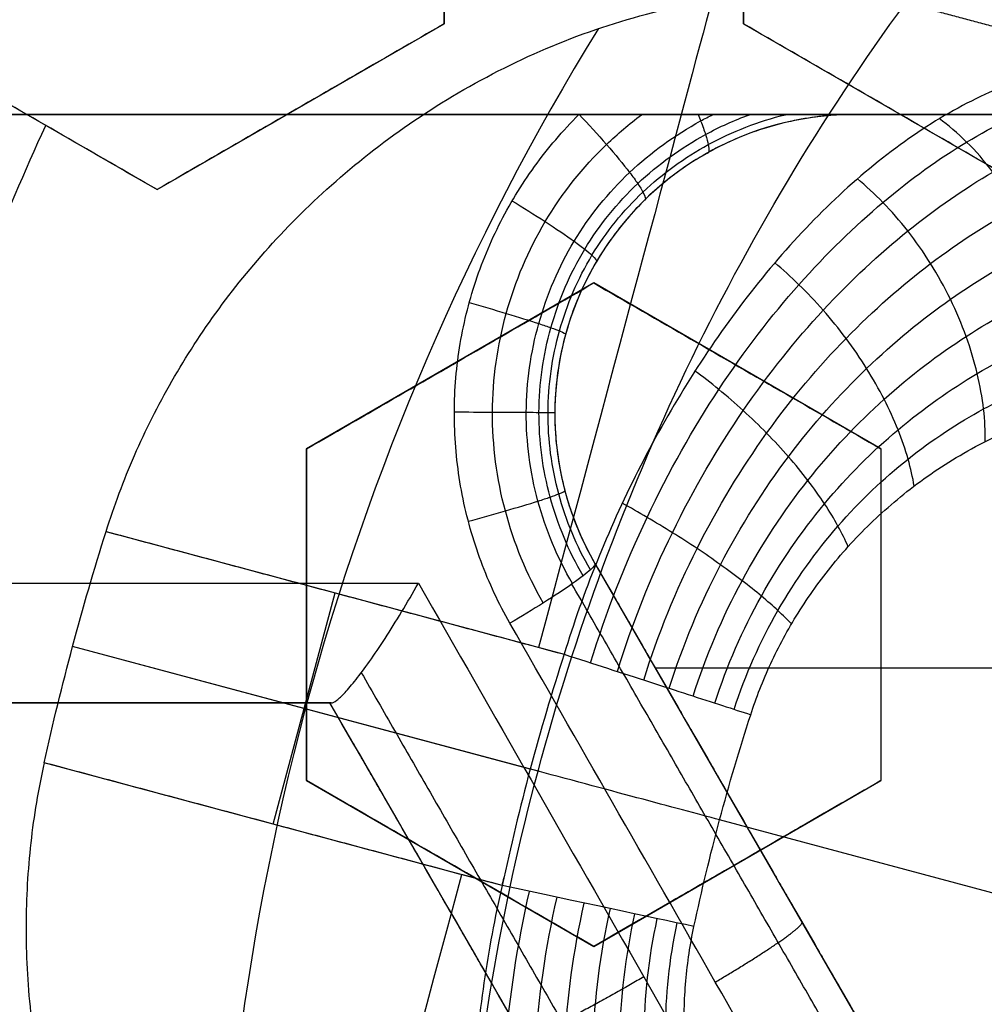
# Model space of a CAD drawing. Header units: centimetres. Extents: x -10 to 8.9, y -34.1 to -8.
# Tile 307 of 656: x -6.7805 to -6.6999, y -33.1743 to -33.0921. Entities that reach past the tile are written whole.
import ezdxf

# ---------------------------------------------------------------- set-up
doc = ezdxf.new("R2010")
doc.units = ezdxf.units.CM
doc.layers.add('Default', color=7, linetype='Continuous', true_color=0x000000)

msp = doc.modelspace()

# ---------------------------------------------------------------- linework, layer by layer
at = {"layer": 'Default'}
for p, q in [((-6.745000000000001, -33.09241669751, 0.2670937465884), (-6.745000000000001, -33.06470388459, 0.2670937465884)), ((-6.720000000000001, -33.06470388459, 0.27456905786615), (-6.720000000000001, -33.09241669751, 0.27456905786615)), ((-6.792999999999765, -33.09241669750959, 0.25933267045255), (-6.769000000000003, -33.10627310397, 0.25933267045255)), ((-6.768999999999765, -33.10627310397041, 0.2670937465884), (-6.745000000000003, -33.09241669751, 0.2670937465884)), ((-6.719999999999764, -33.09241669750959, 0.28260707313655), (-6.696000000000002, -33.10627310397, 0.28260707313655)), ((-6.756999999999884, -33.09934490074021, 0.2405952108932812), (-6.756999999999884, -33.09934490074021, 0.2938040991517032)), ((-6.707999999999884, -33.09934490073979, 0.2560034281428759), (-6.707999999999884, -33.09934490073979, 0.3092123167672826)), ((-6.960094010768, -33.1, -1.236260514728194), (-6.139905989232, -33.1, -1.236260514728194)), ((-6.73250000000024, -33.11406733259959, 0.27456905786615), (-6.756499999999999, -33.12792373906, 0.27456905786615)), ((-6.708500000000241, -33.12792373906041, 0.28260707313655), (-6.732500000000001, -33.1140673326, 0.28260707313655)), ((-6.744500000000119, -33.12099553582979, 0.2480709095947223), (-6.744500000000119, -33.12099553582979, 0.3012797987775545)), ((-6.720500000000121, -33.12099553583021, 0.256003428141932), (-6.720500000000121, -33.12099553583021, 0.3092123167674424)), ((-6.735754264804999, -33.125, -1.100732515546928), (-6.735754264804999, -33.125, -1.065)), ((-6.7565, -33.12792373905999, 0.2730369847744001), (-6.7565, -33.15563655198, 0.2730369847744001)), ((-6.7085, -33.12792373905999, 0.28950257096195), (-6.7085, -33.15563655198, 0.28950257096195)), ((-6.773256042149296, -33.13482596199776, 0.2199999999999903), (-6.734974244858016, -33.14508353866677, 0.2199999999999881)), ((-6.732404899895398, -33.13750000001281, -1.0824960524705), (-6.700650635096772, -33.19250000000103, -1.0824960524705)), ((-6.759291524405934, -33.15927326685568, 0.22), (-6.7541151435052, -33.13995475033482, 0.22)), ((-6.7565, -33.14178014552, 0.2997892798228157), (-6.7565, -33.14178014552, 0.2465803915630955)), ((-6.7085, -33.14178014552, 0.2630747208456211), (-6.7085, -33.14178014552, 0.31628361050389)), ((-6.737160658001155, -33.15485045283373, 0.1625000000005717), (-6.776050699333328, -33.14442989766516, 0.2199999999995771)), ((-6.737810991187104, -33.15467619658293, 0.22), (-6.776050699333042, -33.14442989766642, 0.22)), ((-6.609448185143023, -33.14625, -1.065), (-6.727353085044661, -33.14625, -1.065)), ((-6.754551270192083, -33.14914136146, -1.0925696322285), (-6.841301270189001, -33.14914136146, -1.0925696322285)), ((-6.72230127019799, -33.20499999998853, -1.0828819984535), (-6.754551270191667, -33.14914136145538, -1.0828819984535)), ((-6.740150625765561, -33.16440205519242, 0.2199999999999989), (-6.778432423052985, -33.15414447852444, 0.2199999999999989)), ((-6.756499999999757, -33.15563655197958, 0.2793142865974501), (-6.732499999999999, -33.16949295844, 0.2793142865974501)), ((-6.732499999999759, -33.16949295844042, 0.2877418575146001), (-6.7085, -33.15563655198, 0.2877418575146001)), ((-6.688864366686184, -33.16779140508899, 0.1624999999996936), (-6.721986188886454, -33.15891643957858, 0.2114715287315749)), ((-6.744499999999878, -33.16256475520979, 0.2527261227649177), (-6.744499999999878, -33.16256475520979, 0.3059350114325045)), ((-6.72049999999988, -33.16256475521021, 0.2612335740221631), (-6.72049999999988, -33.16256475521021, 0.314442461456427)), ((-6.716510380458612, -33.16503011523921, -1.097589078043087), (-6.716510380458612, -33.16503011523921, -1.065))]:
    msp.add_line(p, q, dxfattribs=at)
for centre, radius, start, end in [((-6.550000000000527, -33.20499999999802, -0.76), 0.774999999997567, 99.40564977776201, 224.0542772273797), ((-6.550000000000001, -33.20500000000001, -0.1612499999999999), 0.75, 105.2299037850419, 180), ((-6.550000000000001, -33.20500000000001, 0.19125), 0.2138939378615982, 148.3640809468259, 181.635919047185), ((-6.710754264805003, -33.12500000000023, -1.065), 0.02500000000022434, 89.99999999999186, 209.9999999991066), ((-6.710754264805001, -33.125, -1.0828634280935), 0.02499999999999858, 90, 210.0000000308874), ((-6.550000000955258, -33.20499999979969, 0.219999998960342), 0.1944362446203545, 162.0519349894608, 167.9480649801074)]:
    msp.add_arc(centre, radius, start, end, dxfattribs=at)
at = {"layer": 'Default', "extrusion": (0.9659258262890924, -0.2588190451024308, 0)}
msp.add_arc((-33.75883180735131, 0.16, 2.07087536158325), 0.05999999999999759, 21.1372301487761, 90.0000000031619, dxfattribs=at)
at = {"layer": 'Default', "extrusion": (0, 0, -1)}
for centre, radius, start, end in [((6.549999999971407, -33.20500000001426, -0.1625), 0.1937629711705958, 15.00000000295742, 36.16145138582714), ((6.550000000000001, -33.20500000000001, -0.2338592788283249), 0.2509115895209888, 18.73851154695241, 24.51124128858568), ((6.550000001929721, -33.20499999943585, -0.22), 0.2340249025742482, 14.99999998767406, 17.44902268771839), ((6.55000000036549, -33.20499999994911, -0.22), 0.2340249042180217, 12.55097732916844, 15.00000000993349), ((6.549999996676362, -33.20500000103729, -0.2114715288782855), 0.1780532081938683, 12.05193512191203, 17.94806497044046), ((6.54999999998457, -33.20499999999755, -0.1625), 0.1937629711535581, 353.8385486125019, 14.99999999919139), ((6.550000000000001, -33.20500000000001, -0.22), 0.1944362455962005, 12.05193501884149, 12.24615919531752)]:
    msp.add_arc(centre, radius, start, end, dxfattribs=at)
at = {"layer": 'Default', "extrusion": (7.220129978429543e-09, -0.9999999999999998, -2.01360098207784e-08)}
msp.add_arc((-6.550018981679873, -2.309947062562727, 33.09999997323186), 1.214944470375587, 98.6973537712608, 109.7262121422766, dxfattribs=at)
at = {"layer": 'Default', "extrusion": (0, -1, 0)}
for centre, radius, start, end in [((-6.550000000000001, -0.1450000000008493, 33.1), 1.184430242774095, 249.7426523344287, 290.2573476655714), ((-6.550000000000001, -0.145, 33.09999999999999), 1.184430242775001, 249.7426523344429, 290.2573476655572), ((-6.549999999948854, -2.310000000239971, 33.14914136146), 1.225000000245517, 99.6067997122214, 103.7565512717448)]:
    msp.add_arc(centre, radius, start, end, dxfattribs=at)
at = {"layer": 'Default', "extrusion": (0, 1, 0)}
for centre, radius, start, end in [((6.549999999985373, -2.310000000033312, -33.13914136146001), 1.215000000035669, 75.27834621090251, 80.66146160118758), ((6.550000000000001, -2.31, -33.14914136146), 1.225, 76.24344872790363, 80.39320028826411)]:
    msp.add_arc(centre, radius, start, end, dxfattribs=at)
at = {"layer": 'Default', "extrusion": (-0.2588190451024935, -0.9659258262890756, 0)}
msp.add_arc((2.072835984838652, 0.2, 33.76883180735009), 0.02, 35.00000001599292, 89.9999999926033, dxfattribs=at)
at = {"layer": 'Default', "extrusion": (-0.9659258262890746, 0.258819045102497, 0)}
msp.add_arc((33.77883180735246, 0.16, -2.069587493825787), 0.05999999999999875, 22.65570444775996, 90.00000000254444, dxfattribs=at)
at = {"layer": 'Default', "extrusion": (-0.2087737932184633, -0.9779639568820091, 4.800893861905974e-05)}
msp.add_arc((0.3322336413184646, 0.1983753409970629, 33.8407672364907), 0.0199999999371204, 34.99999987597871, 90.00000001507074, dxfattribs=at)
at = {"layer": 'Default'}
for points, degree in [([(-7.269642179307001, -32.81358746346, -0.82), (-7.279487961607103, -32.83327103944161, -0.8199999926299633), (-7.297511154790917, -32.87327300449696, -0.819999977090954), (-7.319640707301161, -32.93527934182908, -0.8199999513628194), (-7.336712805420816, -32.99891850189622, -0.8199999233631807), (-7.348607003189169, -33.06377393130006, -0.8199998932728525), (-7.355221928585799, -33.12938643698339, -0.8199998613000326), (-7.356527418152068, -33.19493271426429, -0.819999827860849), (-7.352600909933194, -33.2597045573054, -0.8199997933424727), (-7.343474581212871, -33.32349793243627, -0.819999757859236), (-7.329190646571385, -33.38652092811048, -0.8199997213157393), (-7.309617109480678, -33.44876686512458, -0.8199996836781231), (-7.284964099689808, -33.50924977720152, -0.8199996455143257), (-7.255558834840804, -33.56725719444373, -0.8199996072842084), (-7.221786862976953, -33.62225640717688, -0.819999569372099), (-7.183730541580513, -33.67428672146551, -0.8199995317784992), (-7.141344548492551, -33.7232884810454, -0.8199994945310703), (-7.09557043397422, -33.76828168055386, -0.8199994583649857), (-7.046466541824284, -33.80917938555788, -0.8199994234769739), (-6.994690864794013, -33.84552716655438, -0.8199993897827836), (-6.940255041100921, -33.87747145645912, -0.8199993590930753), (-6.883228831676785, -33.90493912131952, -0.8199993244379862), (-6.824213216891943, -33.9276263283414, -0.8199993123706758), (-6.76349442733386, -33.94542969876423, -0.8199992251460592), (-6.701581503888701, -33.95819754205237, -0.8199994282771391), (-6.659745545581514, -33.96331301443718, -0.819998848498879), (-6.638679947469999, -33.96504137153, -0.8199988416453)], 3), ([(-6.745000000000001, -33.06470388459, 0.2377489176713), (-6.745000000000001, -33.0678553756, 0.2384188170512), (-6.745000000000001, -33.07410978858, 0.2397184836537), (-6.745000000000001, -33.08332470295, 0.2415419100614), (-6.745000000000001, -33.08939972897, 0.242680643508), (-6.745000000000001, -33.09241669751, 0.2432296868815)], 3), ([(-6.745000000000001, -33.06470388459, 0.2909578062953), (-6.745000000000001, -33.06786061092, 0.2916288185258), (-6.745000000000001, -33.07412201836, 0.2929298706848), (-6.745000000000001, -33.08333641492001, 0.2947530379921), (-6.745000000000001, -33.08940475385, 0.2958904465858), (-6.745000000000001, -33.09241669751, 0.2964385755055)], 3), ([(-6.720000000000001, -33.09241669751, 0.2509702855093), (-6.720000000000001, -33.08943818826, 0.2503717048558), (-6.720000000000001, -33.08341448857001, 0.2491280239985), (-6.720000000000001, -33.07420880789, 0.2471307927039), (-6.720000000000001, -33.06789782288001, 0.24569888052), (-6.720000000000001, -33.06470388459, 0.244958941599)], 3), ([(-6.720000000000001, -33.09241669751, 0.3041791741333), (-6.720000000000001, -33.08943135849, 0.3035792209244), (-6.720000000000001, -33.08339857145, 0.3023335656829), (-6.720000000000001, -33.07419209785, 0.3003359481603), (-6.720000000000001, -33.06789067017, 0.2989061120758), (-6.720000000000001, -33.06470388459, 0.298167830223)], 3), ([(-6.773256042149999, -33.134825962, 0.22), (-6.772585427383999, -33.13269242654, 0.22), (-6.770996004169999, -33.12843804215, 0.2197487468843), (-6.767881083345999, -33.12223480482, 0.2185885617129), (-6.763962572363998, -33.11618079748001, 0.2165773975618), (-6.759169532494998, -33.11033790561, 0.2136139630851), (-6.753433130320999, -33.10480895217, 0.2095753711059), (-6.746726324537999, -33.09976793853, 0.2043414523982), (-6.739113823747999, -33.09545711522, 0.1978394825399), (-6.730808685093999, -33.09216514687, 0.1901045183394), (-6.722213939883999, -33.09015962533, 0.1813549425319), (-6.713838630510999, -33.08960272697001, 0.1719531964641), (-6.708811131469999, -33.09016772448, 0.1656599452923), (-6.706435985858, -33.09066771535, 0.1625)], 3), ([(-6.706435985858, -33.09066771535, 0.1625), (-6.696427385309, -33.093349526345, 0.16250002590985), (-6.68641878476, -33.09603133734, 0.1625000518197)], 2), ([(-6.769, -33.10627310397, 0.2377489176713), (-6.771610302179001, -33.1047660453, 0.2366573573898), (-6.776868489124, -33.10173022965, 0.2344581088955), (-6.784869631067, -33.0971107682, 0.2311104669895), (-6.790277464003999, -33.0939885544, 0.2288471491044), (-6.793000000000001, -33.09241669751, 0.2277075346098)], 3), ([(-6.769, -33.10627310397, 0.2909578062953), (-6.771608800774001, -33.10476691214, 0.2898668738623), (-6.776864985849, -33.10173225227, 0.2876684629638), (-6.784866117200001, -33.09711279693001, 0.2843208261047), (-6.790275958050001, -33.09398942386, 0.2820566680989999), (-6.793000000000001, -33.09241669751, 0.2809164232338)], 3), ([(-6.745000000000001, -33.09241669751, 0.2432296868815), (-6.747608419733, -33.09392266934, 0.24268155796), (-6.752863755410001, -33.09695683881, 0.2415441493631), (-6.760843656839, -33.10156403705, 0.2397209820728), (-6.766266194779, -33.10469474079, 0.2384199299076), (-6.769, -33.10627310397, 0.2377489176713)], 3), ([(-6.745000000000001, -33.09241669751, 0.2964385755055), (-6.747612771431, -33.0939251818, 0.2958895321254), (-6.752873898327, -33.09696269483, 0.2947507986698), (-6.760854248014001, -33.10157015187, 0.2929273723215), (-6.766270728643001, -33.10469735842, 0.2916277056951), (-6.769, -33.10627310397, 0.2909578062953)], 3), ([(-6.745000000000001, -33.09241669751, 0.2964385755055), (-6.745000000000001, -33.09241669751, 0.2698341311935), (-6.745000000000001, -33.09241669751, 0.2432296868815)], 2), ([(-6.720000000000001, -33.09241669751, 0.3041791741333), (-6.720000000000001, -33.09241669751, 0.2775747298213), (-6.720000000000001, -33.09241669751, 0.2509702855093)], 2), ([(-6.696, -33.10627310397, 0.2610349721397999), (-6.698612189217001, -33.10476495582, 0.2599398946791), (-6.703872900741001, -33.10172768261, 0.2577342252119), (-6.711874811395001, -33.09710777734, 0.2543784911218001), (-6.717279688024, -33.09398727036, 0.2521114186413), (-6.720000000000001, -33.09241669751, 0.2509702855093)], 3), ([(-6.696, -33.10627310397, 0.3142438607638), (-6.698610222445, -33.10476609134, 0.31314960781), (-6.703868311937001, -33.10173033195, 0.3109450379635), (-6.711870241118, -33.09711041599, 0.3075892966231), (-6.717277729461, -33.09398840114, 0.3053211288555), (-6.720000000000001, -33.09241669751, 0.3041791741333)], 3), ([(-6.68641878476, -33.09603133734, 0.1625000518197), (-6.688031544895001, -33.0957392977, 0.1657450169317), (-6.691430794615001, -33.09565321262, 0.1722333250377), (-6.697193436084, -33.09701960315, 0.1817676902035), (-6.703190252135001, -33.09986816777, 0.1906260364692), (-6.709149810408, -33.10403444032, 0.1985161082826), (-6.714837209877, -33.10933245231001, 0.2052673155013), (-6.720073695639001, -33.11551750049, 0.2107574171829), (-6.724785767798, -33.12237053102, 0.2149705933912), (-6.72891998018, -33.12972916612, 0.2179274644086), (-6.732377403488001, -33.13736659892, 0.2196404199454), (-6.734194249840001, -33.14251785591, 0.2199999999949), (-6.734974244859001, -33.14508353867, 0.2199999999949)], 3), ([(-6.730527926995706, -33.14652378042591, 0.2194462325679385), (-6.729280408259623, -33.14248374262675, 0.2194602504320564), (-6.726155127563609, -33.1346929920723, 0.2185388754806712), (-6.720133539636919, -33.12440961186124, 0.2147796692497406), (-6.713391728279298, -33.11605372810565, 0.2091792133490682), (-6.706266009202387, -33.10943668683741, 0.2021564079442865), (-6.699122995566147, -33.10453555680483, 0.1941112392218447), (-6.69213208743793, -33.10125953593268, 0.1852091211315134), (-6.685383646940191, -33.09953233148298, 0.1754727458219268), (-6.681182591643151, -33.09949964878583, 0.1684940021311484), (-6.679205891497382, -33.09978554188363, 0.1649221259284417)], 3), ([(-6.739505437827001, -33.14249999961, -1.10986971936), (-6.740451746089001, -33.14084621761, -1.110019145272), (-6.742057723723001, -33.13741128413, -1.110274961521), (-6.743650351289, -33.13177497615, -1.110531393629), (-6.744298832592, -33.1259601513, -1.110636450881), (-6.743980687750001, -33.12018027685, -1.110584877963), (-6.742728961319, -33.11454787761, -1.110382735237), (-6.740568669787, -33.10917610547, -1.110037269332), (-6.737564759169, -33.10424205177, -1.109562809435), (-6.73509586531, -33.10135329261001, -1.109181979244), (-6.733736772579, -33.09999999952, -1.108974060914)], 3), ([(-6.710754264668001, -33.1000000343, -1.095593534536), (-6.712312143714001, -33.1000000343, -1.095887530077), (-6.715459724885, -33.10029059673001, -1.096479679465), (-6.720134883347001, -33.10165493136, -1.097405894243), (-6.724477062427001, -33.10391527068, -1.098293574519), (-6.728253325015, -33.10693214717, -1.099093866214), (-6.731355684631, -33.1105728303, -1.099764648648), (-6.733707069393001, -33.11471827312, -1.100270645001), (-6.735232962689, -33.11922902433, -1.10059095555), (-6.735880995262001, -33.12393226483, -1.100726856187), (-6.735633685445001, -33.12868033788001, -1.100681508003), (-6.734495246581, -33.13329574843, -1.10044687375), (-6.733184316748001, -33.13615001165, -1.100164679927), (-6.732404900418, -33.13750000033, -1.099992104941)], 3), ([(-6.710754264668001, -33.1000000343, -1.095593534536), (-6.712527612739, -33.10000060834, -1.097075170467), (-6.715866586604, -33.09999971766, -1.09994776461), (-6.720683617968, -33.10000007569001, -1.103513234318), (-6.725299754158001, -33.09999997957, -1.106247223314), (-6.729689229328, -33.10000000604, -1.108117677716), (-6.732419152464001, -33.09999999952, -1.108776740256), (-6.733736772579, -33.09999999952, -1.108974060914)], 3), ([(-6.710754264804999, -33.1, -1.065), (-6.7107542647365, -33.10000001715, -1.080296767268), (-6.710754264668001, -33.1000000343, -1.095593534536)], 2), ([(-6.625055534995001, -33.1, -1.065), (-6.6679048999, -33.1, -1.065), (-6.710754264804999, -33.1, -1.065)], 2), ([(-6.728319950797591, -33.14723898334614, 0.2187369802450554), (-6.727127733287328, -33.14340738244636, 0.2187544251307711), (-6.724100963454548, -33.13603178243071, 0.2178992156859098), (-6.718182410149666, -33.12631197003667, 0.2143895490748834), (-6.711491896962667, -33.11842775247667, 0.2091494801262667), (-6.704362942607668, -33.11218290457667, 0.2025646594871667), (-6.697163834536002, -33.10755196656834, 0.1950042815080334), (-6.690058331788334, -33.104444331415, 0.1866082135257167), (-6.683134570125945, -33.1027872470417, 0.177384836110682), (-6.678771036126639, -33.10273645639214, 0.1707285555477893), (-6.676703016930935, -33.10299841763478, 0.1673073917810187)], 3), ([(-6.769, -33.10627310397, 0.2909578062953), (-6.769, -33.10627310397, 0.2643533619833), (-6.769, -33.10627310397, 0.2377489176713)], 2), ([(-6.726194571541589, -33.14792743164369, 0.2177434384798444), (-6.725062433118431, -33.14431904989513, 0.2177616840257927), (-6.722147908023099, -33.13738691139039, 0.216958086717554), (-6.716367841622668, -33.128287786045, 0.2136540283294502), (-6.709779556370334, -33.12094926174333, 0.2087209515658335), (-6.702716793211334, -33.11517557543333, 0.2025237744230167), (-6.695547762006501, -33.110936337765, 0.1954120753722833), (-6.688433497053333, -33.108139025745, 0.1875141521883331), (-6.681460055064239, -33.10671101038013, 0.1788359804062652), (-6.67703182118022, -33.10675023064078, 0.1725642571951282), (-6.67492337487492, -33.10703924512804, 0.1693371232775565)], 3), ([(-6.724200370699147, -33.14857338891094, 0.2164846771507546), (-6.723132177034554, -33.14519804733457, 0.2165011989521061), (-6.720344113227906, -33.13872683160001, 0.2157345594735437), (-6.714743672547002, -33.13028287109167, 0.2125896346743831), (-6.708318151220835, -33.12353366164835, 0.2079025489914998), (-6.701404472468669, -33.11829160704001, 0.2020270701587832), (-6.694369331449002, -33.11452029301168, 0.19530177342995), (-6.687375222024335, -33.11212519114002, 0.1878553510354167), (-6.680508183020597, -33.1110324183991, 0.1797009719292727), (-6.676139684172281, -33.111235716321, 0.1738302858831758), (-6.67405680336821, -33.11158699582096, 0.170815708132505)], 3), ([(-6.7565, -33.12792373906, 0.244958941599), (-6.753740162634, -33.12633034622, 0.2456972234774), (-6.748282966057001, -33.1231796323, 0.2471270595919), (-6.740309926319, -33.11857639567, 0.2491246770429), (-6.735085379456, -33.11556000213, 0.2503703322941), (-6.732500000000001, -33.11406733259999, 0.2509702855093)], 3), ([(-6.7565, -33.12792373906, 0.298167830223), (-6.753733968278, -33.1263267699, 0.2989077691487), (-6.748268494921, -33.12317127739, 0.3003396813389), (-6.740296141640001, -33.11856843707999, 0.3023369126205), (-6.735079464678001, -33.11555658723, 0.3035805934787), (-6.732500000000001, -33.11406733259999, 0.3041791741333)], 3), ([(-6.732500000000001, -33.11406733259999, 0.3041791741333), (-6.732500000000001, -33.11406733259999, 0.2775747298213), (-6.732500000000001, -33.11406733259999, 0.2509702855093)], 2), ([(-6.732500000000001, -33.11406733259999, 0.2509702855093), (-6.729777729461, -33.11563903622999, 0.2521122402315), (-6.724370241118, -33.11876105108, 0.2543804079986), (-6.716368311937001, -33.12338096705, 0.2577361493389), (-6.711110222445, -33.12641672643, 0.259940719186), (-6.7085, -33.12792373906, 0.2610349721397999)], 3), ([(-6.732500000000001, -33.11406733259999, 0.3041791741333), (-6.729779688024, -33.11563790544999, 0.3053203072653), (-6.724374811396, -33.11875841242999, 0.3075873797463), (-6.716372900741, -33.1233783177, 0.3109431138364), (-6.711112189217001, -33.12641559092, 0.3131487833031), (-6.7085, -33.12792373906, 0.3142438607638)], 3), ([(-6.722380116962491, -33.14916300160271, 0.2149915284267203), (-6.721378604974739, -33.1460251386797, 0.2150041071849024), (-6.71873073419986, -33.14002077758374, 0.2142610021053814), (-6.713353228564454, -33.13224208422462, 0.211231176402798), (-6.707154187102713, -33.12609225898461, 0.2067297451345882), (-6.700475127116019, -33.12139781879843, 0.2011061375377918), (-6.693678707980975, -33.11811537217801, 0.1946936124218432), (-6.686932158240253, -33.1161490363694, 0.1876297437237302), (-6.680322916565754, -33.11542300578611, 0.1799401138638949), (-6.676132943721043, -33.11581155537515, 0.1744480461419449), (-6.674138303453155, -33.1162345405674, 0.1716409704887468)], 3), ([(-6.720767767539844, -33.14968527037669, 0.2133041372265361), (-6.719834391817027, -33.14678392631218, 0.2133110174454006), (-6.717338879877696, -33.14124106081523, 0.2125803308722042), (-6.712225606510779, -33.13411423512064, 0.2096281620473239), (-6.706312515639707, -33.12854197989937, 0.2052598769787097), (-6.699944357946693, -33.12436901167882, 0.1998251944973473), (-6.693475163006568, -33.12154431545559, 0.1936552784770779), (-6.687077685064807, -33.11997206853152, 0.1869015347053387), (-6.680839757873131, -33.11957471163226, 0.17960295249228), (-6.676912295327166, -33.1201210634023, 0.1744449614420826), (-6.675048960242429, -33.12060182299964, 0.1718250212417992)], 3), ([(-6.7565, -33.12792373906, 0.298167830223), (-6.7565, -33.12792373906, 0.271563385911), (-6.7565, -33.12792373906, 0.244958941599)], 2), ([(-6.7565, -33.15563655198, 0.2479061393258), (-6.7565, -33.15255730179, 0.2476455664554), (-6.7565, -33.14639907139, 0.2470782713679), (-6.7565, -33.13717037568, 0.2460944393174), (-6.7565, -33.13100693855, 0.2453513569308), (-6.7565, -33.12792373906, 0.244958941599)], 3), ([(-6.7565, -33.15563655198, 0.3011150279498), (-6.7565, -33.15255539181, 0.3008542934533), (-6.7565, -33.1463946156, 0.3002867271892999), (-6.7565, -33.13716558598, 0.2993027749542), (-6.7565, -33.1310048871, 0.2985599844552), (-6.7565, -33.12792373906, 0.298167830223)], 3), ([(-6.7085, -33.12792373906, 0.3142438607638), (-6.7085, -33.12792373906, 0.2876394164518), (-6.7085, -33.12792373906, 0.2610349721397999)], 2), ([(-6.7085, -33.12792373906, 0.2610349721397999), (-6.7085, -33.13102440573, 0.2615285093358), (-6.7085, -33.13721080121, 0.2624649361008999), (-6.7085, -33.14642611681, 0.2637079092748), (-6.7085, -33.1525687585, 0.2644292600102), (-6.7085, -33.15563655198, 0.2647612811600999)], 3), ([(-6.7085, -33.12792373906, 0.3142438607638), (-6.7085, -33.13102950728, 0.3147382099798), (-6.7085, -33.13722271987, 0.3156755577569), (-6.7085, -33.14643721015, 0.3169181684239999), (-6.7085, -33.15257351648, 0.3176386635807), (-6.7085, -33.15563655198, 0.3179701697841)], 3), ([(-6.773256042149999, -33.134825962, 0.22), (-6.754115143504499, -33.139954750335, 0.21999999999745), (-6.734974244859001, -33.14508353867, 0.2199999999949)], 2), ([(-6.732404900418, -33.13750000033, -1.099992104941), (-6.732361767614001, -33.13757470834, -1.101084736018), (-6.732589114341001, -33.13791844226, -1.103415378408), (-6.734117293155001, -33.13910084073, -1.1067072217), (-6.736634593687, -33.14076715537, -1.109043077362), (-6.738570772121, -33.14194691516, -1.109722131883), (-6.739505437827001, -33.14249999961, -1.10986971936)], 3), ([(-6.732404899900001, -33.1375, -1.065), (-6.7165277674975, -33.16500000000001, -1.065), (-6.700650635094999, -33.1925, -1.065)], 2), ([(-6.732404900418, -33.13750000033, -1.099992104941), (-6.732404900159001, -33.13750000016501, -1.0824960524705), (-6.732404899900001, -33.1375, -1.065)], 2), ([(-6.732404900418, -33.13750000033, -1.099992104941), (-6.721829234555, -33.15581759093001, -1.098322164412), (-6.711231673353, -33.17417310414, -1.096790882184), (-6.700615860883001, -33.1925602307, -1.09539878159)], 3), ([(-6.754435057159, -33.14914136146, -1.102179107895), (-6.75432273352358, -33.14914136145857, -1.102857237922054), (-6.754015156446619, -33.14899813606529, -1.104211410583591), (-6.753322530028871, -33.14835326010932, -1.106131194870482), (-6.752398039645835, -33.14726297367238, -1.107891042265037), (-6.751271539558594, -33.14574607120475, -1.109377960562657), (-6.749959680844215, -33.14380576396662, -1.110503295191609), (-6.74856233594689, -33.14157517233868, -1.111129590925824), (-6.747619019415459, -33.1399628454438, -1.111178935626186), (-6.747155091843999, -33.13914136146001, -1.111102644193)], 3), ([(-6.747155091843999, -33.13914136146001, -1.111102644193), (-6.734614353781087, -33.16104133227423, -1.109040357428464), (-6.722041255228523, -33.1829978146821, -1.107174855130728), (-6.709441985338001, -33.20500000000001, -1.105507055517)], 3), ([(-6.705147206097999, -33.20250000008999, -1.104946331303), (-6.716622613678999, -33.18246042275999, -1.106423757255), (-6.728076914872, -33.16245770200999, -1.108065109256), (-6.739505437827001, -33.14249999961, -1.10986971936)], 3), ([(-6.734974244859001, -33.14508353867, 0.2199999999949), (-6.733757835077, -33.14547780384, 0.2199999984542), (-6.731323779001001, -33.1462654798, 0.2197540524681), (-6.727802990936, -33.14740502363, 0.2186583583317), (-6.724546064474, -33.14845902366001, 0.2168763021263), (-6.721673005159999, -33.14938962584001, 0.2144734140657), (-6.720086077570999, -33.14990579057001, 0.2125189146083), (-6.719388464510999, -33.15013205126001, 0.211471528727)], 3), ([(-6.754551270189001, -33.14914136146, -1.065), (-6.797926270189, -33.14914136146, -1.065), (-6.841301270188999, -33.14914136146, -1.065)], 2), ([(-6.722301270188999, -33.20500000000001, -1.065), (-6.738426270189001, -33.17707068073, -1.065), (-6.754551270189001, -33.14914136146, -1.065)], 2), ([(-6.722301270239, -33.20500000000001, -1.095979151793), (-6.733071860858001, -33.18634478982, -1.097430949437), (-6.743823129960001, -33.1677230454, -1.099026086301), (-6.754551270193, -33.14914136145, -1.100763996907)], 3), ([(-6.754551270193, -33.14914136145, -1.100763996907), (-6.754551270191, -33.149141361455, -1.0828819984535), (-6.754551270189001, -33.14914136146, -1.065)], 2), ([(-6.754551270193, -33.14914136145, -1.100763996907), (-6.75455127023, -33.14914136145, -1.100922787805), (-6.754542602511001, -33.14914136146, -1.101239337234), (-6.754503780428, -33.14914136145, -1.101711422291), (-6.75446081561, -33.14914136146, -1.10202359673), (-6.754435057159, -33.14914136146, -1.102179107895)], 3), ([(-6.778432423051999, -33.15414447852, 0.22), (-6.778918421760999, -33.15632748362, 0.22), (-6.779669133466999, -33.16080660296, 0.2197487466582), (-6.780073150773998, -33.16773623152, 0.2185885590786), (-6.779706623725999, -33.17493840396, 0.2165773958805), (-6.778477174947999, -33.1823950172, 0.2136139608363), (-6.776273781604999, -33.19005143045, 0.209575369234), (-6.772986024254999, -33.19777047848, 0.2043414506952), (-6.768548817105, -33.20531001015, 0.1978394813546), (-6.763002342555, -33.21231350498, 0.1901045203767), (-6.756561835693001, -33.21834771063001, 0.1813549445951), (-6.749587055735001, -33.22301765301, 0.1719532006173), (-6.744950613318, -33.22504210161, 0.1656599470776), (-6.742643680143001, -33.22579667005, 0.1625)], 3), ([(-6.740150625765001, -33.16440205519, 0.2199999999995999), (-6.7592915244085, -33.159273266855, 0.2199999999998), (-6.778432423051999, -33.15414447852, 0.22)], 2), ([(-6.7565, -33.15563655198, 0.3011150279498), (-6.7565, -33.15563655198, 0.2745105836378), (-6.7565, -33.15563655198, 0.2479061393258)], 2), ([(-6.732500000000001, -33.16949295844, 0.2575135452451), (-6.735014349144, -33.16804129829, 0.2565143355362), (-6.740144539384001, -33.16507938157, 0.2544703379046), (-6.748141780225, -33.16046217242, 0.2512688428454), (-6.753679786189, -33.15726480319, 0.2490422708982), (-6.7565, -33.15563655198, 0.2479061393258)], 3), ([(-6.732500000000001, -33.16949295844, 0.3107224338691), (-6.73501021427, -33.16804368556, 0.3097248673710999), (-6.74013489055, -33.16508495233, 0.307683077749), (-6.748131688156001, -33.16046799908, 0.3044817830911), (-6.753675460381, -33.15726730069, 0.3022529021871), (-6.7565, -33.15563655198, 0.3011150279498)], 3), ([(-6.7085, -33.15563655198, 0.2647612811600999), (-6.710980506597, -33.15706867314, 0.2640542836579), (-6.716065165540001, -33.16000430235, 0.2625757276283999), (-6.724011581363, -33.16459216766, 0.2601774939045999), (-6.729623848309, -33.16783241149, 0.2584256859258), (-6.732500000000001, -33.16949295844, 0.2575135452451)], 3), ([(-6.7085, -33.15563655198, 0.3179701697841), (-6.710990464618, -33.1570744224, 0.3172603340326), (-6.716088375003, -33.16001770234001, 0.3157777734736), (-6.724036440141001, -33.16460651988, 0.3133787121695), (-6.729634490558, -33.1678385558, 0.3116311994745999), (-6.732500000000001, -33.16949295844, 0.3107224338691)], 3), ([(-6.7085, -33.15563655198, 0.2647612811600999), (-6.7085, -33.15563655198, 0.2913657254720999), (-6.7085, -33.15563655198, 0.3179701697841)], 2), ([(-6.740150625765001, -33.16440205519, 0.2199999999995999), (-6.740771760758, -33.16707024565, 0.2199999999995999), (-6.741797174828, -33.17251537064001, 0.2196235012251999), (-6.742638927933, -33.18082348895, 0.2178937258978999), (-6.74275141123, -33.18919386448, 0.2149481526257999), (-6.742082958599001, -33.19745723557, 0.2107472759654), (-6.740602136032, -33.20542606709, 0.2052677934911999), (-6.738302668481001, -33.21285165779, 0.1985304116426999), (-6.735230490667, -33.21942976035, 0.1906630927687), (-6.731463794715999, -33.22490617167, 0.1817936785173), (-6.727182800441, -33.2289633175, 0.1722839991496), (-6.724181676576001, -33.23060312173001, 0.1657657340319), (-6.722626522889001, -33.23116082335, 0.1624998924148)], 3), ([(-6.732500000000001, -33.16949295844, 0.3107224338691), (-6.732500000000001, -33.16949295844, 0.2841179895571), (-6.732500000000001, -33.16949295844, 0.2575135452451)], 2)]:
    msp.add_open_spline(points, degree=degree, dxfattribs=at)
for points, knots in [([(-6.732767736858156, -33.14579826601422, 0.2198650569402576), (-6.731470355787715, -33.14156875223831, 0.2198731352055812), (-6.72825910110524, -33.13340047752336, 0.2188725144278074), (-6.722161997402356, -33.12262915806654, 0.214827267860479), (-6.715406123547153, -33.11389860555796, 0.208828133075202), (-6.708332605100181, -33.10703382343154, 0.2013419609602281), (-6.701303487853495, -33.10200891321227, 0.1928116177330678), (-6.694494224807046, -33.09872715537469, 0.1834410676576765), (-6.68801178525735, -33.09710614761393, 0.1733044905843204), (-6.68403962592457, -33.09719613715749, 0.1661322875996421), (-6.682192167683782, -33.09754798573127, 0.162499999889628)], [0.02606554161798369, 0.02606554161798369, 0.02606554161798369, 0.02606554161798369, 0.1553482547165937, 0.2846309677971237, 0.4139136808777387, 0.5431963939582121, 0.6724791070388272, 0.8017618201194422, 0.9310445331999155, 1.059297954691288, 1.059297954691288, 1.059297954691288, 1.059297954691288]), ([(-6.73671593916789, -33.14079505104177, -1.108833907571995), (-6.738105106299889, -33.138401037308, -1.109055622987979), (-6.740240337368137, -33.13320293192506, -1.109400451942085), (-6.741343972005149, -33.12485276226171, -1.109582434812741), (-6.740165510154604, -33.11651672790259, -1.109388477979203), (-6.736880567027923, -33.10872410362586, -1.1088569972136), (-6.732602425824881, -33.10338579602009, -1.108184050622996), (-6.72953750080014, -33.10078575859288, -1.1077146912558), (-6.728516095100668, -33.10001970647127, -1.107559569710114)], [0.0275566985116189, 0.0275566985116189, 0.0275566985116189, 0.0275566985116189, 0.1263765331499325, 0.2251963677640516, 0.3240162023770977, 0.4228360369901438, 0.5216558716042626, 0.5678277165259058, 0.5678277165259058, 0.5678277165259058, 0.5678277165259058]), ([(-6.734282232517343, -33.13918155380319, -1.106548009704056), (-6.735542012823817, -33.13703769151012, -1.10676631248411), (-6.737480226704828, -33.13237324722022, -1.107105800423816), (-6.738485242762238, -33.12486751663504, -1.107285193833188), (-6.737412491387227, -33.11737524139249, -1.107094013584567), (-6.734429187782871, -33.11038176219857, -1.106570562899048), (-6.729721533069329, -33.10459049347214, -1.105765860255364), (-6.725408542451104, -33.10147653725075, -1.105051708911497), (-6.722895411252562, -33.10017120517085, -1.104643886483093), (-6.722552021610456, -33.10000142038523, -1.104588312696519)], [0.02755669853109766, 0.02755669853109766, 0.02755669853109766, 0.02755669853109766, 0.1263765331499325, 0.2251963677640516, 0.3240162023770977, 0.4228360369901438, 0.5216558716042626, 0.6204757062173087, 0.6359374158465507, 0.6359374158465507, 0.6359374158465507, 0.6359374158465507]), ([(-6.733392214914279, -33.13852910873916, -1.105027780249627), (-6.734596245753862, -33.13648447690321, -1.105250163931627), (-6.736449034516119, -33.13203505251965, -1.10559594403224), (-6.737409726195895, -33.12487360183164, -1.10577855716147), (-6.736384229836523, -33.11772494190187, -1.105583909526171), (-6.73353255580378, -33.11105405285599, -1.105050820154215), (-6.729033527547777, -33.10553194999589, -1.104230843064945), (-6.72411619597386, -33.10199109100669, -1.103362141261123), (-6.720757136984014, -33.10047094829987, -1.102784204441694), (-6.719499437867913, -33.10000929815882, -1.102570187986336)], [0.02755669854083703, 0.02755669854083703, 0.02755669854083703, 0.02755669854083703, 0.1263765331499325, 0.2251963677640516, 0.3240162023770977, 0.4228360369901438, 0.5216558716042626, 0.6204757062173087, 0.6771570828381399, 0.6771570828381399, 0.6771570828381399, 0.6771570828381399]), ([(-6.732781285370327, -33.13802439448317, -1.103360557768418), (-6.733938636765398, -33.13605440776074, -1.103589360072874), (-6.735719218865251, -33.13177036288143, -1.103945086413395), (-6.736641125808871, -33.12487842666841, -1.104132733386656), (-6.735656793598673, -33.11799841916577, -1.103932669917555), (-6.732917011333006, -33.11157607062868, -1.10338441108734), (-6.728588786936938, -33.10624802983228, -1.10254009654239), (-6.723019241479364, -33.10222118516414, -1.101487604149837), (-6.718725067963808, -33.1005546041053, -1.100703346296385), (-6.716478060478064, -33.10001194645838, -1.100302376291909)], [0.0275566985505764, 0.0275566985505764, 0.0275566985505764, 0.0275566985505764, 0.1263765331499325, 0.2251963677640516, 0.3240162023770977, 0.4228360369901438, 0.5216558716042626, 0.6204757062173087, 0.7219190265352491, 0.7219190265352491, 0.7219190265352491, 0.7219190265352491]), ([(-6.733718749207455, -33.0999999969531, -1.108973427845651), (-6.732955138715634, -33.10080495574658, -1.10885978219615), (-6.731373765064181, -33.10253018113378, -1.108237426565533), (-6.729697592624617, -33.10455187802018, -1.106294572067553), (-6.728787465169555, -33.1058022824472, -1.104224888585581), (-6.728206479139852, -33.10674181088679, -1.101964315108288), (-6.728140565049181, -33.10707579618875, -1.100196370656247), (-6.728222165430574, -33.10715678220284, -1.099098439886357)], [0.02501515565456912, 0.02501515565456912, 0.02501515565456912, 0.02501515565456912, 0.0639928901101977, 0.1031155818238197, 0.1226769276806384, 0.1422382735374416, 0.1807307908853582, 0.1807307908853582, 0.1807307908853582, 0.1807307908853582]), ([(-6.723787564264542, -33.10000210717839, -1.105310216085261), (-6.723711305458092, -33.10018431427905, -1.105132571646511), (-6.723460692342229, -33.10079844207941, -1.104487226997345), (-6.723128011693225, -33.10171412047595, -1.103227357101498), (-6.722825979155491, -33.1028335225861, -1.100927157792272), (-6.722873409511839, -33.10319660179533, -1.099125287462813), (-6.722990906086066, -33.1032618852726, -1.09801001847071)], [0.09521551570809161, 0.09521551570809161, 0.09521551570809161, 0.09521551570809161, 0.1031155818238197, 0.1226769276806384, 0.1422382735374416, 0.1806678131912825, 0.1806678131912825, 0.1806678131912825, 0.1806678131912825]), ([(-6.693727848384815, -33.12485930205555, 0.1922012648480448), (-6.693582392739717, -33.1238863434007, 0.1926964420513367), (-6.693412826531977, -33.12180402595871, 0.1936141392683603), (-6.693604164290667, -33.11836363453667, 0.19465772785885), (-6.694292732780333, -33.11474799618, 0.19526582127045), (-6.695481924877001, -33.11114235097, 0.1953685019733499), (-6.697120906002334, -33.10774255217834, 0.1949463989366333), (-6.699111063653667, -33.10472254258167, 0.1940359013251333), (-6.701328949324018, -33.10220114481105, 0.1927180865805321), (-6.702870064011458, -33.10089558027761, 0.1916420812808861), (-6.703638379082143, -33.10033556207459, 0.1910730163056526)], [0.03800765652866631, 0.03800765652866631, 0.03800765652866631, 0.03800765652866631, 0.08306770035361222, 0.1281978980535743, 0.1733280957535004, 0.2184582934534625, 0.2635884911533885, 0.3087186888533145, 0.3538488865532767, 0.3992256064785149, 0.3992256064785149, 0.3992256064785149, 0.3992256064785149]), ([(-6.699781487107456, -33.1273115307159, 0.1981573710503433), (-6.699771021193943, -33.12645398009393, 0.1987079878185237), (-6.699863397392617, -33.12463293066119, 0.1997494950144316), (-6.70038785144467, -33.12165649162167, 0.2010354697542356), (-6.701318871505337, -33.11853847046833, 0.201957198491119), (-6.702642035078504, -33.115410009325, 0.2024483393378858), (-6.704307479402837, -33.11240939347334, 0.2024775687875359), (-6.706235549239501, -33.10966375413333, 0.2020537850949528), (-6.708326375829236, -33.1072747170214, 0.201224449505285), (-6.709762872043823, -33.10595737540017, 0.2004510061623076), (-6.710475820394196, -33.10537153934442, 0.2000244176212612)], [0.03800745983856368, 0.03800745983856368, 0.03800745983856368, 0.03800745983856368, 0.08306770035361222, 0.1281978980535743, 0.1733280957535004, 0.2184582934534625, 0.2635884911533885, 0.3087186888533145, 0.3538488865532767, 0.3988039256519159, 0.3988039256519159, 0.3988039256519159, 0.3988039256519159]), ([(-6.739343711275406, -33.10720188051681, -1.109844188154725), (-6.738417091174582, -33.1077624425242, -1.10969898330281), (-6.736488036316, -33.10896407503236, -1.109024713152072), (-6.734397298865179, -33.11037984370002, -1.107076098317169), (-6.733211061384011, -33.11127092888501, -1.105027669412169), (-6.732405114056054, -33.11195464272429, -1.102795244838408), (-6.732238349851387, -33.11221556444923, -1.101050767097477), (-6.732282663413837, -33.112290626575, -1.099963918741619)], [0.02523865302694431, 0.02523865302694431, 0.02523865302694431, 0.02523865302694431, 0.0639928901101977, 0.1031155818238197, 0.1226769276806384, 0.1422382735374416, 0.1808970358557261, 0.1808970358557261, 0.1808970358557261, 0.1808970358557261]), ([(-6.705725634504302, -33.13103230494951, 0.2033971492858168), (-6.705843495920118, -33.13031601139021, 0.2039880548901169), (-6.706182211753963, -33.12880448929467, 0.2051208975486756), (-6.707019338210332, -33.12635350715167, 0.206592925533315), (-6.708185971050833, -33.12378915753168, 0.207764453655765), (-6.709657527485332, -33.12119898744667, 0.2085761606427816), (-6.711386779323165, -33.11867530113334, 0.2089925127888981), (-6.713308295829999, -33.11630569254, 0.2090059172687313), (-6.715333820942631, -33.1141764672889, 0.2086390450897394), (-6.71670618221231, -33.11294368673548, 0.2081736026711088), (-6.71738142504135, -33.11238216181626, 0.2078980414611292)], [0.03800726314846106, 0.03800726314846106, 0.03800726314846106, 0.03800726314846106, 0.08306770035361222, 0.1281978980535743, 0.1733280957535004, 0.2184582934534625, 0.2635884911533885, 0.3087186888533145, 0.3538488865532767, 0.3981369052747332, 0.3981369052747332, 0.3981369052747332, 0.3981369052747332]), ([(-6.742900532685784, -33.11570892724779, -1.110410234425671), (-6.741875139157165, -33.11599890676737, -1.110245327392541), (-6.739735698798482, -33.11661991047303, -1.10953864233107), (-6.737390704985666, -33.11735246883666, -1.107586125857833), (-6.7360294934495, -33.11781741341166, -1.105551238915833), (-6.735075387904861, -33.11817805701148, -1.103336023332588), (-6.734835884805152, -33.11832031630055, -1.101605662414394), (-6.734849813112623, -33.11836407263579, -1.100525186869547)], [0.02534665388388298, 0.02534665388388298, 0.02534665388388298, 0.02534665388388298, 0.0639928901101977, 0.1031155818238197, 0.1226769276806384, 0.1422382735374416, 0.1810246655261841, 0.1810246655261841, 0.1810246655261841, 0.1810246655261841]), ([(-6.711247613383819, -33.13609802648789, 0.20761360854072), (-6.711482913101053, -33.13554910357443, 0.2082306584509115), (-6.712046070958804, -33.13439478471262, 0.2094243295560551), (-6.713171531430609, -33.13252855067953, 0.2110273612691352), (-6.714566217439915, -33.13057142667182, 0.2123825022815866), (-6.716200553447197, -33.12857772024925, 0.213438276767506), (-6.718030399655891, -33.12660500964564, 0.2141595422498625), (-6.720000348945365, -33.1247096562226, 0.2145304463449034), (-6.722036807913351, -33.12295224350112, 0.2145552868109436), (-6.723402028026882, -33.12189320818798, 0.2143604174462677), (-6.724072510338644, -33.12139947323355, 0.2142178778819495)], [0.03800706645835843, 0.03800706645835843, 0.03800706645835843, 0.03800706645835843, 0.08306770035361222, 0.1281978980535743, 0.1733280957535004, 0.2184582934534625, 0.2635884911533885, 0.3087186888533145, 0.3538488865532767, 0.3981589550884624, 0.3981589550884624, 0.3981589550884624, 0.3981589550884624]), ([(-6.719388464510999, -33.15013205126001, 0.211471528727), (-6.718926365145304, -33.14870546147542, 0.2114715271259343), (-6.71781100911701, -33.14585212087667, 0.2112660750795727), (-6.715533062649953, -33.1416227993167, 0.210294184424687), (-6.712602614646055, -33.13750792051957, 0.2085824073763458), (-6.70902573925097, -33.13365789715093, 0.2060714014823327), (-6.704769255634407, -33.13016572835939, 0.2026661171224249), (-6.699704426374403, -33.12709620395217, 0.1981668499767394), (-6.693976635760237, -33.12475066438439, 0.19255831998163), (-6.687879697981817, -33.12341002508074, 0.1859698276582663), (-6.68184472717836, -33.12325632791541, 0.1787220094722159), (-6.678271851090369, -33.12390898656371, 0.1739119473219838), (-6.676569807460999, -33.12441736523, 0.1714715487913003)], [-0.7044769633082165, -0.7044769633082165, -0.7044769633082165, -0.7044769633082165, -0.6340292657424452, -0.5635815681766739, -0.4931338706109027, -0.4226861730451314, -0.3522384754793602, -0.2817907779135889, -0.2113430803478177, -0.1408953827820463, -0.07044768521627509, 0, 0, 0, 0]), ([(-6.744153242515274, -33.12483969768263, -1.110612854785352), (-6.743094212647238, -33.12484467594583, -1.11044102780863), (-6.740883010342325, -33.12485533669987, -1.109723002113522), (-6.738450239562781, -33.12486792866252, -1.107769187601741), (-6.737027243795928, -33.12487595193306, -1.105739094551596), (-6.736020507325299, -33.12488219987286, -1.103531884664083), (-6.735753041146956, -33.12488470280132, -1.101808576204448), (-6.735754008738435, -33.12488549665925, -1.100731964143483)], [0.02538360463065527, 0.02538360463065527, 0.02538360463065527, 0.02538360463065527, 0.0639928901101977, 0.1031155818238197, 0.1226769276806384, 0.1422382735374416, 0.1810011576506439, 0.1810011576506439, 0.1810011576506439, 0.1810011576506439]), ([(-6.742981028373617, -33.13397804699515, -1.110423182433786), (-6.741954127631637, -33.13369806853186, -1.11025764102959), (-6.739810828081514, -33.1330983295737, -1.109550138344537), (-6.737460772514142, -33.1323907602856, -1.107598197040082), (-6.736095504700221, -33.1319414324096, -1.105563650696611), (-6.735139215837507, -33.13159327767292, -1.103351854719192), (-6.734897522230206, -33.13145566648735, -1.101625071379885), (-6.734909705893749, -33.131413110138, -1.10054728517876)], [0.02538086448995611, 0.02538086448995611, 0.02538086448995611, 0.02538086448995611, 0.0639928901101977, 0.1031155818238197, 0.1226769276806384, 0.1422382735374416, 0.1809219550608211, 0.1809219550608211, 0.1809219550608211, 0.1809219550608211]), ([(-6.715970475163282, -33.14255274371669, 0.2104429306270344), (-6.716308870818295, -33.14219988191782, 0.2110730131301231), (-6.717070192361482, -33.14145489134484, 0.2122985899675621), (-6.718458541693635, -33.14023799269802, 0.2139771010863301), (-6.720075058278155, -33.13894502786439, 0.2154447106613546), (-6.721887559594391, -33.13760574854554, 0.216656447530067), (-6.723853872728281, -33.13625252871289, 0.2175793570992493), (-6.725924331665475, -33.13491841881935, 0.2181945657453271), (-6.728039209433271, -33.13363854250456, 0.2184975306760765), (-6.729446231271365, -33.13283748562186, 0.218500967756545), (-6.73013857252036, -33.13245484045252, 0.2184573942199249)], [0.0380068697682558, 0.0380068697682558, 0.0380068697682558, 0.0380068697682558, 0.08306770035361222, 0.1281978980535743, 0.1733280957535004, 0.2184582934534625, 0.2635884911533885, 0.3087186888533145, 0.3538488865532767, 0.3985521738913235, 0.3985521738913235, 0.3985521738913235, 0.3985521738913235]), ([(-6.718181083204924, -33.23196264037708, 0.1624999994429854), (-6.719971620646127, -33.23133898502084, 0.1661614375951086), (-6.723425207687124, -33.22946091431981, 0.1732651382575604), (-6.728203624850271, -33.22483998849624, 0.1833441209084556), (-6.731776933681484, -33.21962081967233, 0.1912031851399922), (-6.734267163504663, -33.2146681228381, 0.1970100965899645), (-6.735940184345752, -33.21057074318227, 0.2011234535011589), (-6.737397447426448, -33.20604099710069, 0.2049946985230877), (-6.738994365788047, -33.19942438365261, 0.2097635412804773), (-6.740236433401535, -33.19022394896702, 0.2148062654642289), (-6.740184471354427, -33.17803265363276, 0.2188584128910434), (-6.738892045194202, -33.16933722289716, 0.2198718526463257), (-6.73786939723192, -33.1648891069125, 0.2198635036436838)], [0.0268151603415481, 0.0268151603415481, 0.0268151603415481, 0.0268151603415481, 0.1552712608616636, 0.2845852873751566, 0.4138993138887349, 0.478556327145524, 0.5432133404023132, 0.6078703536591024, 0.6725273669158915, 0.8018413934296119, 0.9311554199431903, 1.060469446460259, 1.060469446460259, 1.060469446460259, 1.060469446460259]), ([(-6.714479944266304, -33.23150948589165, 0.1649372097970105), (-6.71634777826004, -33.2307632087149, 0.1685329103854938), (-6.719933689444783, -33.22866783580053, 0.1754382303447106), (-6.724887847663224, -33.22382497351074, 0.1851165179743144), (-6.728595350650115, -33.2185338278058, 0.1925822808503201), (-6.73119234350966, -33.21359153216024, 0.1980695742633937), (-6.7329463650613, -33.20953687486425, 0.2019442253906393), (-6.734487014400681, -33.20508094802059, 0.205581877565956), (-6.736197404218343, -33.19860588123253, 0.2100519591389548), (-6.73758433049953, -33.18967347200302, 0.2147594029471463), (-6.737710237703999, -33.17794611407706, 0.2185238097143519), (-6.736534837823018, -33.16963141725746, 0.2194572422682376), (-6.735565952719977, -33.16538090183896, 0.2194428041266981)], [0.02595723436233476, 0.02595723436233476, 0.02595723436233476, 0.02595723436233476, 0.1552712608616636, 0.2845852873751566, 0.4138993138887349, 0.478556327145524, 0.5432133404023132, 0.6078703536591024, 0.6725273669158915, 0.8018413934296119, 0.9311554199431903, 1.060469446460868, 1.060469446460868, 1.060469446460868, 1.060469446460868]), ([(-6.71070460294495, -33.22997087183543, 0.1673219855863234), (-6.712639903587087, -33.22915821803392, 0.1707653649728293), (-6.716355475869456, -33.22696747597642, 0.1773501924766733), (-6.721496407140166, -33.22209826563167, 0.1865193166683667), (-6.725357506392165, -33.21688144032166, 0.1935602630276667), (-6.728076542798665, -33.2120564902, 0.1987218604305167), (-6.729922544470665, -33.20811882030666, 0.2023611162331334), (-6.731556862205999, -33.20380691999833, 0.20577445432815), (-6.733393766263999, -33.19756073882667, 0.2099645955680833), (-6.734940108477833, -33.18898683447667, 0.2143690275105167), (-6.735257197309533, -33.1777982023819, 0.2178827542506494), (-6.73420594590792, -33.16989974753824, 0.2187493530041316), (-6.733295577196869, -33.1658656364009, 0.21873142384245)], [0.02595723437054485, 0.02595723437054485, 0.02595723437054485, 0.02595723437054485, 0.1552712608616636, 0.2845852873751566, 0.4138993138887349, 0.478556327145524, 0.5432133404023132, 0.6078703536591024, 0.6725273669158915, 0.8018413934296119, 0.9311554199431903, 1.060469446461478, 1.060469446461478, 1.060469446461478, 1.060469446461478]), ([(-6.707144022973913, -33.22735326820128, 0.16934945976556), (-6.709128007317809, -33.22654436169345, 0.1725971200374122), (-6.712942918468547, -33.22439912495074, 0.1788006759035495), (-6.718240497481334, -33.21970356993, 0.1874278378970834), (-6.722237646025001, -33.21470848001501, 0.1940507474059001), (-6.725068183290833, -33.21010431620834, 0.1989059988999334), (-6.726999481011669, -33.20635359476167, 0.2023296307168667), (-6.728721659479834, -33.20225066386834, 0.2055417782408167), (-6.730678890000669, -33.19631287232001, 0.2094858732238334), (-6.732379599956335, -33.18817719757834, 0.2136322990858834), (-6.732885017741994, -33.17758969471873, 0.216939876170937), (-6.731959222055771, -33.170135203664, 0.2177543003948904), (-6.731110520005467, -33.16633215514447, 0.2177355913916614)], [0.02595723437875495, 0.02595723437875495, 0.02595723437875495, 0.02595723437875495, 0.1552712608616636, 0.2845852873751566, 0.4138993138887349, 0.478556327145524, 0.5432133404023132, 0.6078703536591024, 0.6725273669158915, 0.8018413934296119, 0.9311554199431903, 1.060469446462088, 1.060469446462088, 1.060469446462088, 1.060469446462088]), ([(-6.70412321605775, -33.2238412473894, 0.1708242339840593), (-6.706116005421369, -33.22309990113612, 0.1738578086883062), (-6.709960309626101, -33.22112480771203, 0.1796645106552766), (-6.715331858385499, -33.21677227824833, 0.1877703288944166), (-6.719409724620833, -33.21211948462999, 0.1940145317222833), (-6.722314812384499, -33.20781897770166, 0.1986022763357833), (-6.724306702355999, -33.20431042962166, 0.2018417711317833), (-6.726094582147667, -33.20046759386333, 0.2048849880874), (-6.728146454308, -33.19490072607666, 0.20862605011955), (-6.729976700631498, -33.18726492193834, 0.2125658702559), (-6.73065137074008, -33.1773241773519, 0.2157143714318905), (-6.729846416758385, -33.17033204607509, 0.2164913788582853), (-6.729060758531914, -33.16676978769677, 0.2164744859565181)], [0.02595723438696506, 0.02595723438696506, 0.02595723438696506, 0.02595723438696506, 0.1552712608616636, 0.2845852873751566, 0.4138993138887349, 0.478556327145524, 0.5432133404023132, 0.6078703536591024, 0.6725273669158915, 0.8018413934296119, 0.9311554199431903, 1.060469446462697, 1.060469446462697, 1.060469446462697, 1.060469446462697]), ([(-6.701875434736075, -33.21977109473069, 0.1716448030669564), (-6.703827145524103, -33.21913685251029, 0.1744696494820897), (-6.70760970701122, -33.2174082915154, 0.1799022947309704), (-6.712939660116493, -33.21350109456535, 0.1875449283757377), (-6.717016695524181, -33.20926289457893, 0.1934684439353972), (-6.719939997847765, -33.2053156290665, 0.1978368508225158), (-6.721954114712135, -33.20208211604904, 0.2009284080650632), (-6.723772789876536, -33.19853047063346, 0.2038378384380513), (-6.725878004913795, -33.1933734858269, 0.2074207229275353), (-6.727796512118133, -33.18627593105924, 0.2112047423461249), (-6.728607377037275, -33.1770078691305, 0.2142387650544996), (-6.727913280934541, -33.17048626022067, 0.2149918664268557), (-6.727190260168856, -33.16716914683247, 0.2149790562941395)], [0.02595723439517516, 0.02595723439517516, 0.02595723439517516, 0.02595723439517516, 0.1552712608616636, 0.2845852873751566, 0.4138993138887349, 0.478556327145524, 0.5432133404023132, 0.6078703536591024, 0.6725273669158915, 0.8018413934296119, 0.9311554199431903, 1.060469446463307, 1.060469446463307, 1.060469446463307, 1.060469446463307]), ([(-6.700486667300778, -33.21553187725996, 0.1718241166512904), (-6.702352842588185, -33.21501400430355, 0.1744609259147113), (-6.705988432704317, -33.21354953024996, 0.1795639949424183), (-6.711159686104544, -33.21011092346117, 0.1868163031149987), (-6.715147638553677, -33.2063042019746, 0.192480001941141), (-6.71802563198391, -33.20272214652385, 0.1966760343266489), (-6.720017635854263, -33.19977154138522, 0.19965368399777), (-6.721825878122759, -33.19651988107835, 0.2024614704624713), (-6.723934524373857, -33.19178560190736, 0.2059262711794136), (-6.725889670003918, -33.18523934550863, 0.2095986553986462), (-6.726793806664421, -33.17664914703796, 0.2125561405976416), (-6.726196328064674, -33.17059582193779, 0.2132965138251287), (-6.725533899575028, -33.16752278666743, 0.2132895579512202)], [0.02595723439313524, 0.02595723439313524, 0.02595723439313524, 0.02595723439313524, 0.1552712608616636, 0.2845852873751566, 0.4138993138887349, 0.478556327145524, 0.5432133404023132, 0.6078703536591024, 0.6725273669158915, 0.8018413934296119, 0.9311554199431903, 1.060469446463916, 1.060469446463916, 1.060469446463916, 1.060469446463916]), ([(-6.699903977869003, -33.21150156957, 0.1714715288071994), (-6.701650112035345, -33.21109422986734, 0.1739377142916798), (-6.705096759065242, -33.20990241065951, 0.1787866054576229), (-6.710222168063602, -33.20675727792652, 0.1859985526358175), (-6.714829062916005, -33.20251975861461, 0.1925820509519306), (-6.718604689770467, -33.19761636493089, 0.1981736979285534), (-6.72145285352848, -33.19242022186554, 0.2026688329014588), (-6.723391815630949, -33.18727807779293, 0.2060710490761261), (-6.724561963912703, -33.18214956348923, 0.2085792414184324), (-6.725036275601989, -33.17712989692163, 0.2102805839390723), (-6.724892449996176, -33.17233985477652, 0.2112461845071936), (-6.724442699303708, -33.16929771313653, 0.2114702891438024), (-6.724128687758, -33.1678228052, 0.2114715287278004)], [0, 0, 0, 0, 0.07046100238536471, 0.1409221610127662, 0.2113833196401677, 0.2818444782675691, 0.3523056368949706, 0.422766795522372, 0.4932279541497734, 0.563689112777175, 0.6341502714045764, 0.7046114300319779, 0.7046114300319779, 0.7046114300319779, 0.7046114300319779])]:
    msp.add_open_spline(points, degree=3, knots=knots, dxfattribs=at)
for points, weights in [([(-6.701684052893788, -33.19591704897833, -1.10198794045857), (-6.71257003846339, -33.17700896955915, -1.103380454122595), (-6.723453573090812, -33.15810542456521, -1.104922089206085), (-6.734329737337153, -33.13921494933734, -1.106613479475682)], [0.8728306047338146, 0.8741269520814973, 0.8754142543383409, 0.876692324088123]), ([(-6.751928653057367, -33.14662360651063, -1.108484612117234), (-6.740771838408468, -33.16600973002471, -1.106639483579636), (-6.729568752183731, -33.1854758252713, -1.104946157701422), (-6.718324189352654, -33.2050135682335, -1.103407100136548)], [0.8280900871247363, 0.8296014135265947, 0.8311057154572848, 0.8326027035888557]), ([(-6.72234530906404, -33.17246684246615, -1.107285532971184), (-6.717812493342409, -33.16979607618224, -1.106635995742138), (-6.714914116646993, -33.16779492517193, -1.102674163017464), (-6.715103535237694, -33.16746684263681, -1.097386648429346)], [0.9999999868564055, 0.8328539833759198, 0.8328539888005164, 1.000000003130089]), ([(-6.728322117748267, -33.17202950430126, -1.108157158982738), (-6.733847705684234, -33.1752899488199, -1.108977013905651), (-6.738210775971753, -33.17744392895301, -1.104715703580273), (-6.738450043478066, -33.17702950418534, -1.098265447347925)], [0.9999999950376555, 0.7737613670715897, 0.7737613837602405, 1.000000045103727])]:
    msp.add_rational_spline(points, weights, degree=3, dxfattribs=at)

doc.saveas('drawing.dxf')
